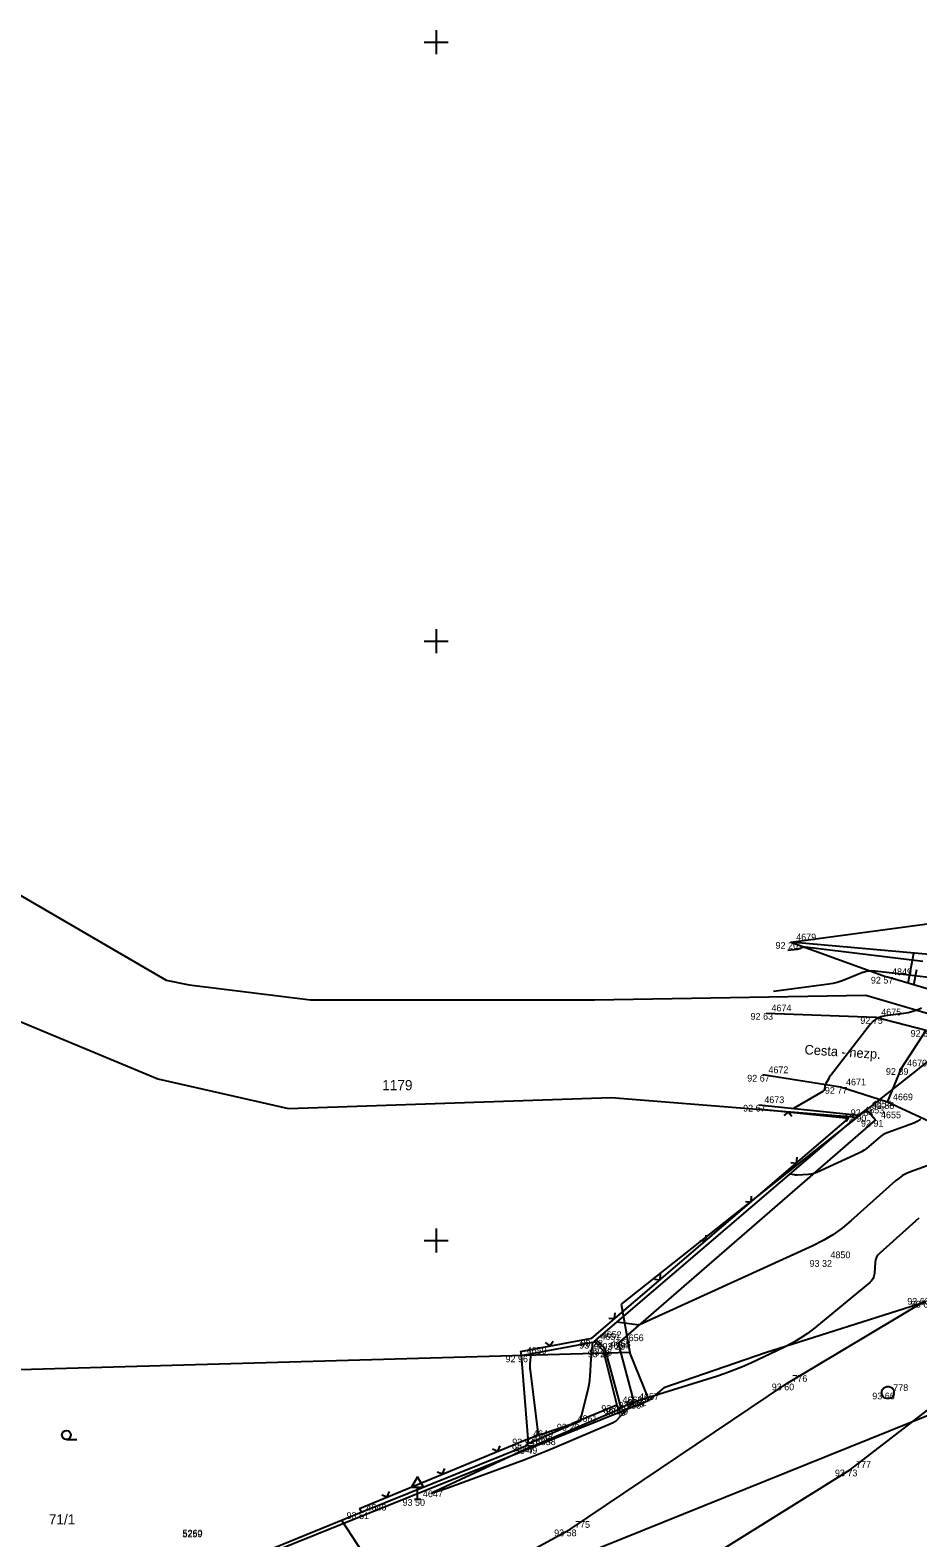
# Model space of a CAD drawing. Extents: x -711081 to -709338, y -1025122 to -1024092.
# Drawn here: x -709841.9 to -709804.9, y -1024537.4 to -1024474.5 of the extents above; entities that cross this region are included whole.
import ezdxf

# ---------------------------------------------------------------- set-up
doc = ezdxf.new("R2010")
doc.units = 0
for name, color, linetype in [('Ex_Major Contours', 7, 'Continuous'), ('Ex_Minor Contours', 7, 'Continuous'), ('Z_betonova_konstrukce', 7, 'Continuous'), ('Z_body', 7, 'Continuous'), ('Z_body_cisla', 7, 'Continuous'), ('Z_body_vysky_redukovane', 7, 'Continuous'), ('Z_cesta', 7, 'Continuous'), ('Z_dopravni_znacky', 7, 'Continuous'), ('Z_hektometricka_sit', 7, 'Continuous'), ('Z_hrany_paty', 7, 'Continuous'), ('Z_katastr_cisla_pozemkova', 7, 'Continuous'), ('Z_katastr_hranice', 7, 'Continuous'), ('Z_katastr_vnitrni_kresba', 7, 'Continuous'), ('Z_katastr_znacky_kultur', 7, 'Continuous'), ('Z_komunikace', 7, 'Continuous'), ('Z_komunikace_osa', 7, 'Continuous'), ('Z_ploty', 7, 'Continuous'), ('Z_ploty_znacky', 7, 'Continuous'), ('Z_pole_rozhranni', 7, 'Continuous'), ('Z_popisy', 7, 'Continuous'), ('Z_rozhranni', 7, 'Continuous'), ('Z_site_kanalizace_znaky', 7, 'Continuous'), ('Z_technicke_srafy', 7, 'Continuous'), ('Z_vstupy', 7, 'Continuous'), ('Z_zlabek', 7, 'Continuous')]:
    doc.layers.add(name, color=color, linetype=linetype)

# ---------------------------------------------------------------- blocks, each defined once
blk = doc.blocks.new('POINT_DISPLAY')
blk.add_line((0, 0), (0, 0))
blk = doc.blocks.new('Z212')
for p, q in [((-0.17, 0.17), (0, 0)), ((0, 0), (0.17, 0.17))]:
    blk.add_line(p, q)
blk = doc.blocks.new('Z620')
for p, q in [((-0.25, 0.05), (-0.23, 0.13)), ((-0.25, -0.05), (-0.25, 0.05)), ((-0.23, 0.13), (-0.17, 0.2)), ((-0.17, 0.2), (-0.05, 0.25)), ((-0.05, 0.25), (0.05, 0.25)), ((0.05, 0.25), (0.17, 0.2)), ((0.17, 0.2), (0.23, 0.13)), ((0.23, 0.13), (0.25, 0.05)), ((0.25, 0.05), (0.25, -0.05)), ((-0.2, -0.17), (-0.25, -0.05)), ((-0.13, -0.23), (-0.2, -0.17)), ((-0.05, -0.25), (-0.13, -0.23)), ((0.05, -0.25), (-0.05, -0.25)), ((0.13, -0.23), (0.05, -0.25)), ((0.2, -0.17), (0.13, -0.23)), ((0.25, -0.05), (0.2, -0.17))]:
    blk.add_line(p, q)
blk = doc.blocks.new('Z527')
for p, q in [((0, 0.93), (-0.25, 0.5)), ((0.25, 0.5), (0, 0.93)), ((-0.25, 0.5), (0.25, 0.5)), ((-0.13, 0), (0.13, 0)), ((0, 0), (0, 0.5))]:
    blk.add_line(p, q)

msp = doc.modelspace()

# ---------------------------------------------------------------- linework, layer by layer
at = {"layer": 'Ex_Major Contours'}
for points in [[(-709804.786, -1024519.942), (-709804.918, -1024520.03), (-709804.952, -1024520.051), (-709804.987, -1024520.07), (-709805.022, -1024520.086), (-709805.059, -1024520.101), (-709806.126, -1024520.49), (-709806.242, -1024520.539), (-709806.352, -1024520.598), (-709806.456, -1024520.667), (-709806.554, -1024520.746), (-709806.932, -1024521.085), (-709807.029, -1024521.165), (-709807.131, -1024521.238), (-709807.239, -1024521.303), (-709807.352, -1024521.359), (-709809.108, -1024522.16), (-709809.191, -1024522.193), (-709809.276, -1024522.218), (-709809.364, -1024522.235), (-709809.453, -1024522.244), (-709809.934, -1024522.269), (-709809.964, -1024522.27), (-709809.995, -1024522.27), (-709810.025, -1024522.268), (-709810.055, -1024522.264), (-709810.237, -1024522.238)], [(-709821.039, -1024529.724), (-709821.082, -1024530.137), (-709821.088, -1024530.206), (-709821.089, -1024530.275), (-709821.086, -1024530.344), (-709821.08, -1024530.412), (-709820.759, -1024533.015), (-709820.76, -1024533.067), (-709820.775, -1024533.11), (-709820.804, -1024533.145), (-709820.849, -1024533.172), (-709821.154, -1024533.306), (-709821.156, -1024533.307), (-709821.158, -1024533.307), (-709821.16, -1024533.306), (-709821.161, -1024533.305), (-709821.171, -1024533.296)]]:
    msp.add_lwpolyline(points, dxfattribs=at)
at = {"layer": 'Ex_Minor Contours'}
for points in [[(-709810.319, -1024512.894), (-709809.934, -1024512.842), (-709809.906, -1024512.838), (-709809.877, -1024512.831), (-709809.849, -1024512.823), (-709809.822, -1024512.812), (-709809.714, -1024512.768), (-709809.686, -1024512.759), (-709809.658, -1024512.753), (-709809.63, -1024512.751), (-709809.601, -1024512.753), (-709804.678, -1024513.351)], [(-709802.896, -1024514.206), (-709805.511, -1024513.9), (-709805.656, -1024513.883), (-709805.8, -1024513.866), (-709805.945, -1024513.849), (-709806.089, -1024513.831), (-709806.668, -1024513.761), (-709806.811, -1024513.752), (-709806.952, -1024513.762), (-709807.09, -1024513.79), (-709807.226, -1024513.836), (-709807.933, -1024514.124), (-709808.097, -1024514.185), (-709808.264, -1024514.236), (-709808.434, -1024514.275), (-709808.606, -1024514.304), (-709810.912, -1024514.615)], [(-709804.743, -1024515.309), (-709804.92, -1024515.387), (-709805.102, -1024515.45), (-709805.289, -1024515.497), (-709805.48, -1024515.53), (-709806.253, -1024515.63), (-709806.437, -1024515.671), (-709806.603, -1024515.745), (-709806.75, -1024515.85), (-709806.879, -1024515.988), (-709808.502, -1024518.08), (-709808.532, -1024518.12), (-709808.56, -1024518.16), (-709808.588, -1024518.201), (-709808.614, -1024518.243), (-709808.735, -1024518.444), (-709808.75, -1024518.472), (-709808.762, -1024518.5), (-709808.771, -1024518.53), (-709808.777, -1024518.561), (-709808.794, -1024518.686), (-709808.801, -1024518.715), (-709808.814, -1024518.74), (-709808.832, -1024518.762), (-709808.857, -1024518.78), (-709810.076, -1024519.49)], [(-709804.505, -1024521.884), (-709805.198, -1024522.137), (-709805.367, -1024522.207), (-709805.527, -1024522.293), (-709805.678, -1024522.394), (-709805.82, -1024522.509), (-709807.687, -1024524.182), (-709808.054, -1024524.486), (-709808.441, -1024524.761), (-709808.848, -1024525.005), (-709809.274, -1024525.219), (-709816.512, -1024528.517), (-709816.52, -1024528.521), (-709816.53, -1024528.523), (-709816.539, -1024528.525), (-709816.549, -1024528.526), (-709816.587, -1024528.528), (-709816.597, -1024528.528), (-709816.607, -1024528.528), (-709816.616, -1024528.528), (-709816.626, -1024528.526), (-709817.454, -1024528.409)], [(-709804.856, -1024524.067), (-709806.483, -1024525.524), (-709806.56, -1024525.607), (-709806.618, -1024525.699), (-709806.655, -1024525.801), (-709806.673, -1024525.912), (-709806.704, -1024526.377), (-709806.722, -1024526.488), (-709806.761, -1024526.589), (-709806.82, -1024526.679), (-709806.9, -1024526.758), (-709809.196, -1024528.644), (-709809.499, -1024528.878), (-709809.814, -1024529.091), (-709810.141, -1024529.285), (-709810.481, -1024529.459), (-709811.867, -1024530.114), (-709812.216, -1024530.272), (-709812.57, -1024530.417), (-709812.929, -1024530.549), (-709813.292, -1024530.669), (-709816.484, -1024531.658), (-709816.612, -1024531.706), (-709816.731, -1024531.77), (-709816.84, -1024531.849), (-709816.94, -1024531.943), (-709817.493, -1024532.537), (-709817.501, -1024532.545), (-709817.51, -1024532.552), (-709817.519, -1024532.559), (-709817.529, -1024532.564), (-709817.569, -1024532.587), (-709817.579, -1024532.592), (-709817.589, -1024532.597), (-709817.599, -1024532.602), (-709817.61, -1024532.607), (-709820.056, -1024533.651), (-709820.468, -1024533.824), (-709820.882, -1024533.991), (-709821.299, -1024534.153), (-709821.718, -1024534.309), (-709824.555, -1024535.346), (-709825.013, -1024535.506), (-709825.173, -1024535.543), (-709825.034, -1024535.456), (-709824.596, -1024535.245), (-709821.108, -1024533.625), (-709821.095, -1024533.617), (-709821.09, -1024533.608), (-709821.092, -1024533.597), (-709821.101, -1024533.585), (-709821.179, -1024533.51)], [(-709818.473, -1024529.249), (-709818.516, -1024529.662), (-709818.522, -1024529.731), (-709818.529, -1024529.8), (-709818.534, -1024529.869), (-709818.539, -1024529.938), (-709818.584, -1024530.663), (-709818.596, -1024530.806), (-709818.615, -1024530.948), (-709818.641, -1024531.089), (-709818.672, -1024531.229), (-709818.992, -1024532.502), (-709818.993, -1024532.507), (-709818.994, -1024532.511), (-709818.994, -1024532.515), (-709818.993, -1024532.519), (-709818.991, -1024532.536), (-709818.991, -1024532.54), (-709818.993, -1024532.544), (-709818.995, -1024532.546), (-709818.998, -1024532.548), (-709819.469, -1024532.749), (-709819.548, -1024532.783), (-709819.628, -1024532.818), (-709819.708, -1024532.852), (-709819.787, -1024532.887), (-709821.087, -1024533.458), (-709821.097, -1024533.461), (-709821.107, -1024533.461), (-709821.116, -1024533.458), (-709821.125, -1024533.451), (-709821.175, -1024533.403)], [(-709828.952, -1024536.675), (-709827.637, -1024538.678)]]:
    msp.add_lwpolyline(points, dxfattribs=at)
at = {"layer": 'Z_betonova_konstrukce'}
for p, q in [((-709821.06, -1024533.62), (-709817.36, -1024532.04)), ((-709817.45, -1024531.87), (-709819.33, -1024532.65)), ((-709817.36, -1024532.04), (-709817.45, -1024531.87)), ((-709821.17, -1024533.27), (-709819.33, -1024532.65)), ((-709821.18, -1024533.54), (-709821.06, -1024533.62))]:
    msp.add_line(p, q, dxfattribs=at)
at = {"layer": 'Z_cesta'}
for p, q in [((-709811.22, -1024515.51), (-709806.64, -1024515.68)), ((-709806.64, -1024515.68), (-709804.54, -1024516.22)), ((-709808.12, -1024518.6), (-709811.36, -1024518.09)), ((-709806.16, -1024519.23), (-709808.12, -1024518.6)), ((-709804.24, -1024520.12), (-709806.16, -1024519.23))]:
    msp.add_line(p, q, dxfattribs=at)
at = {"layer": 'Z_hektometricka_sit'}
for p, q in [((-709825, -1024474.5), (-709825, -1024475.5)), ((-709825.5, -1024475), (-709824.5, -1024475)), ((-709825.5, -1024500), (-709824.5, -1024500)), ((-709825, -1024499.5), (-709825, -1024500.5)), ((-709825, -1024524.5), (-709825, -1024525.5)), ((-709825.5, -1024525), (-709824.5, -1024525))]:
    msp.add_line(p, q, dxfattribs=at)
at = {"layer": 'Z_hrany_paty'}
for p, q in [((-709803.63, -1024513.14), (-709810.2, -1024512.55)), ((-709810.2, -1024512.55), (-709806.2, -1024514)), ((-709800.48, -1024515.7), (-709806.2, -1024514))]:
    msp.add_line(p, q, dxfattribs=at)
at = {"layer": 'Z_katastr_hranice'}
for p, q in [((-709843.51, -1024509.93), (-709836.26, -1024514.14)), ((-709836.26, -1024514.14), (-709835.3, -1024514.33)), ((-709835.3, -1024514.33), (-709830.24, -1024514.96)), ((-709844.35, -1024515.03), (-709836.62, -1024518.26)), ((-709830.24, -1024514.96), (-709818.39, -1024514.96)), ((-709818.39, -1024514.96), (-709807.06, -1024514.76)), ((-709807.06, -1024514.76), (-709802.66, -1024516.06)), ((-709802.66, -1024516.06), (-709805.12, -1024518.04)), ((-709836.62, -1024518.26), (-709831.16, -1024519.5)), ((-709805.12, -1024518.04), (-709807.42, -1024519.86)), ((-709831.16, -1024519.5), (-709817.69, -1024519.04)), ((-709817.69, -1024519.04), (-709807.42, -1024519.86)), ((-709807.42, -1024519.86), (-709817.28, -1024527.66)), ((-709817.28, -1024527.66), (-709816.92, -1024529.68)), ((-709804.58, -1024527.57), (-709811.25, -1024529.69)), ((-709816.92, -1024529.68), (-709851.52, -1024530.66)), ((-709816.1, -1024531.67), (-709816.92, -1024529.68)), ((-709811.25, -1024529.69), (-709815.49, -1024531.15)), ((-709815.49, -1024531.15), (-709816.1, -1024531.67)), ((-709851.53, -1024545.9), (-709816.1, -1024531.67))]:
    msp.add_line(p, q, dxfattribs=at)
at = {"layer": 'Z_katastr_vnitrni_kresba'}
msp.add_line((-709829.33, -1024542.31), (-709792.4, -1024527.42), dxfattribs=at)
at = {"layer": 'Z_katastr_znacky_kultur'}
msp.add_line((-709840.428, -1024533.3), (-709839.991, -1024533.3), dxfattribs=at)
msp.add_circle((-709840.428, -1024533.112), 0.187, dxfattribs=at)
at = {"layer": 'Z_komunikace'}
for p, q in [((-709810.36, -1024530.97), (-709804.58, -1024527.52)), ((-709819.42, -1024537.06), (-709810.36, -1024530.97)), ((-709823.96, -1024539.52), (-709819.42, -1024537.06))]:
    msp.add_line(p, q, dxfattribs=at)
at = {"layer": 'Z_komunikace_osa'}
for p, q in [((-709807.7, -1024534.56), (-709797.33, -1024526.55)), ((-709818.48, -1024541.26), (-709807.7, -1024534.56))]:
    msp.add_line(p, q, dxfattribs=at)
at = {"layer": 'Z_ploty'}
for p, q in [((-709811.55, -1024519.51), (-709807.77, -1024519.9)), ((-709811.53, -1024519.34), (-709807.35, -1024519.77)), ((-709818.5, -1024529.08), (-709807.77, -1024519.9)), ((-709818.32, -1024529.15), (-709807.35, -1024519.77)), ((-709821.48, -1024529.63), (-709818.5, -1024529.08)), ((-709821.45, -1024529.8), (-709818.37, -1024529.23)), ((-709818.37, -1024529.23), (-709818.32, -1024529.15)), ((-709821.48, -1024529.63), (-709821.45, -1024529.8)), ((-709828.2, -1024536.18), (-709821.17, -1024533.27)), ((-709821.18, -1024533.54), (-709821.17, -1024533.27)), ((-709828.13, -1024536.34), (-709821.18, -1024533.54)), ((-709828.2, -1024536.18), (-709828.13, -1024536.34))]:
    msp.add_line(p, q, dxfattribs=at)
at = {"layer": 'Z_pole_rozhranni'}
msp.add_line((-709810.2, -1024512.55), (-709803.07, -1024511.59), dxfattribs=at)
at = {"layer": 'Z_rozhranni'}
for p, q in [((-709805.57, -1024517.81), (-709804.54, -1024516.22)), ((-709806.16, -1024519.23), (-709805.57, -1024517.81)), ((-709818.37, -1024529.23), (-709818.02, -1024529.59)), ((-709818.02, -1024529.59), (-709817.45, -1024531.87)), ((-709817.36, -1024532.04), (-709817.27, -1024531.99))]:
    msp.add_line(p, q, dxfattribs=at)
at = {"layer": 'Z_technicke_srafy'}
for p, q in [((-709805.3, -1024514.27), (-709805.06, -1024513.01)), ((-709805.06, -1024514.34), (-709804.93, -1024513.69))]:
    msp.add_line(p, q, dxfattribs=at)
at = {"layer": 'Z_vstupy'}
for p, q in [((-709821.45, -1024529.8), (-709821.17, -1024533.27)), ((-709833.06, -1024538.35), (-709828.13, -1024536.34))]:
    msp.add_line(p, q, dxfattribs=at)
at = {"layer": 'Z_zlabek'}
for p, q in [((-709807.35, -1024519.77), (-709807.04, -1024519.53)), ((-709807.04, -1024519.53), (-709806.66, -1024519.97)), ((-709806.66, -1024519.97), (-709817.4, -1024529.28)), ((-709818.32, -1024529.15), (-709817.94, -1024529.52)), ((-709817.27, -1024531.99), (-709817.94, -1024529.52)), ((-709817.4, -1024529.28), (-709816.75, -1024531.74)), ((-709816.75, -1024531.74), (-709817.27, -1024531.99))]:
    msp.add_line(p, q, dxfattribs=at)

# ---------------------------------------------------------------- block references
at = {"layer": 'Z_body'}
for p in [(-709810.2, -1024512.55), (-709806.2, -1024514), (-709811.22, -1024515.51), (-709806.64, -1024515.68), (-709811.36, -1024518.09), (-709805.57, -1024517.81), (-709808.12, -1024518.6), (-709811.53, -1024519.34), (-709807.04, -1024519.53), (-709806.16, -1024519.23), (-709807.35, -1024519.77), (-709806.66, -1024519.97), (-709808.76, -1024525.82), (-709818.37, -1024529.23), (-709818.32, -1024529.15), (-709818.02, -1024529.59), (-709817.94, -1024529.52), (-709817.4, -1024529.28), (-709821.45, -1024529.8), (-709810.36, -1024530.97), (-709806.14, -1024531.35), (-709817.45, -1024531.87), (-709817.36, -1024532.04), (-709817.27, -1024531.99), (-709816.75, -1024531.74), (-709819.33, -1024532.65), (-709821.17, -1024533.27), (-709821.18, -1024533.54), (-709821.06, -1024533.62), (-709807.7, -1024534.56), (-709825.77, -1024535.79), (-709828.13, -1024536.34), (-709819.42, -1024537.06)]:
    msp.add_blockref('POINT_DISPLAY', p, dxfattribs=at)
at = {"layer": 'Z_dopravni_znacky'}
msp.add_blockref('Z527', (-709825.77, -1024535.79), dxfattribs=at)
at = {"layer": 'Z_ploty_znacky'}
for p, rotation in [((-709810.3, -1024519.64), 174.1), ((-709809.95, -1024521.77), 40.5), ((-709811.85, -1024523.39), 40.5), ((-709813.75, -1024525.02), 40.5), ((-709815.65, -1024526.64), 40.5), ((-709817.55, -1024528.26), 40.5), ((-709820.25, -1024529.4), 10.5), ((-709822.42, -1024533.79), 22.500000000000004), ((-709824.73, -1024534.74), 22.500000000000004), ((-709827.04, -1024535.7), 22.500000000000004)]:
    msp.add_blockref('Z212', p, dxfattribs=dict(at, rotation=rotation))
at = {"layer": 'Z_site_kanalizace_znaky'}
msp.add_blockref('Z620', (-709806.14, -1024531.35), dxfattribs=at)

# ---------------------------------------------------------------- texts
at = {"layer": 'Z_body_cisla'}
for s, p in [('4679', (-709809.97, -1024512.48)), ('4849', (-709805.97, -1024513.93)), ('4674', (-709811, -1024515.44)), ('4675', (-709806.42, -1024515.61)), ('4670', (-709805.34, -1024517.74)), ('4672', (-709811.13, -1024518.02)), ('4671', (-709807.89, -1024518.53)), ('4669', (-709805.93, -1024519.15)), ('4673', (-709811.3, -1024519.27)), ('4653', (-709807.13, -1024519.7)), ('4654', (-709806.81, -1024519.45)), ('4655', (-709806.43, -1024519.9)), ('4850', (-709808.54, -1024525.74)), ('4651', (-709818.14, -1024529.15)), ('4652', (-709818.09, -1024529.07)), ('4656', (-709817.17, -1024529.2)), ('4650', (-709821.22, -1024529.73)), ('4664', (-709817.8, -1024529.52)), ('4663', (-709817.71, -1024529.45)), ('776', (-709810.13, -1024530.9)), ('4657', (-709816.53, -1024531.66)), ('778', (-709805.92, -1024531.28)), ('4660', (-709817.22, -1024531.79)), ('4659', (-709817.13, -1024531.96)), ('4662', (-709817.05, -1024531.91)), ('4661', (-709819.1, -1024532.57)), ('4648', (-709820.96, -1024533.46)), ('4649', (-709820.95, -1024533.2)), ('4658', (-709820.84, -1024533.54)), ('777', (-709807.47, -1024534.49)), ('4647', (-709825.55, -1024535.71)), ('4646', (-709827.91, -1024536.27)), ('5259', (-709835.59, -1024537.39)), ('5260', (-709835.58, -1024537.35)), ('775', (-709819.2, -1024536.99))]:
    msp.add_text(s, height=0.28, dxfattribs=at).set_placement(p)
at = {"layer": 'Z_body_vysky_redukovane'}
for s, p in [('92 20', (-709810.83, -1024512.83)), ('92 57', (-709806.853, -1024514.28)), ('92 63', (-709811.873, -1024515.79)), ('92 75', (-709807.293, -1024515.96)), ('92 84', (-709805.193, -1024516.5)), ('92 67', (-709812.013, -1024518.37)), ('92 89', (-709806.223, -1024518.09)), ('92 77', (-709808.773, -1024518.88)), ('92 67', (-709812.183, -1024519.62)), ('92 84', (-709807.693, -1024519.81)), ('92 88', (-709806.813, -1024519.51)), ('92 90', (-709807.98, -1024520.05)), ('92 91', (-709807.267, -1024520.25)), ('93 32', (-709809.413, -1024526.1)), ('93 68', (-709805.333, -1024527.68)), ('93 61', (-709805.187, -1024527.8)), ('93 26', (-709819.023, -1024529.51)), ('93 28', (-709818.973, -1024529.43)), ('93 29', (-709818.673, -1024529.87)), ('93 28', (-709818.593, -1024529.8)), ('93 28', (-709818.053, -1024529.56)), ('92 96', (-709822.103, -1024530.08)), ('93 60', (-709810.99, -1024531.25)), ('93 66', (-709806.793, -1024531.63)), ('93 48', (-709818.103, -1024532.15)), ('93 49', (-709818.013, -1024532.32)), ('93 49', (-709817.923, -1024532.27)), ('93 50', (-709817.38, -1024532.02)), ('93 20', (-709819.96, -1024532.93)), ('92 94', (-709821.823, -1024533.55)), ('93 57', (-709821.833, -1024533.82)), ('93 49', (-709821.713, -1024533.9)), ('93 73', (-709808.353, -1024534.84)), ('93 50', (-709826.4, -1024536.07)), ('93 51', (-709828.737, -1024536.62)), ('93 58', (-709820.073, -1024537.34))]:
    msp.add_text(s, height=0.28, dxfattribs=at).set_placement(p)
at = {"layer": 'Z_katastr_cisla_pozemkova'}
for s, p in [('1179', (-709827.25, -1024518.73)), ('71/1', (-709841.165, -1024536.85))]:
    msp.add_text(s, height=0.425, dxfattribs=at).set_placement(p)
at = {"layer": 'Z_popisy'}
msp.add_text('Cesta - nezp.', height=0.4, rotation=356.4, dxfattribs=at).set_placement((-709809.63, -1024517.23))

doc.saveas('drawing.dxf')
